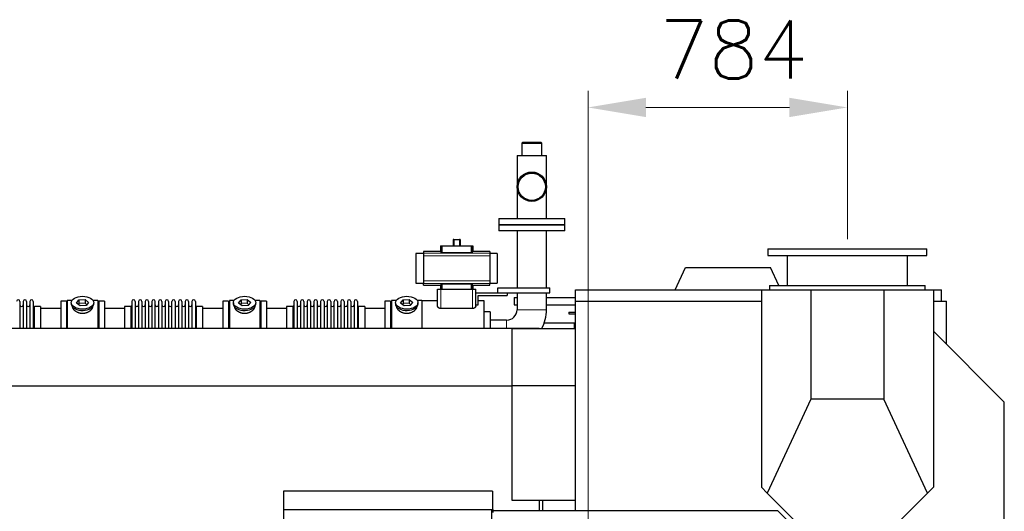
# Model space of a CAD drawing. Header units: inches. Extents: x 0 to 29700, y -16 to 21000.
# Tile 375 of 376: x 24244 to 27220, y 17089 to 18574. Entities that reach past the tile are written whole.
import ezdxf

# ---------------------------------------------------------------- set-up
doc = ezdxf.new("R2010")
doc.units = ezdxf.units.IN
doc.layers.add('1', color=7, linetype='Continuous', true_color=0xffffff)
doc.layers.add('254', color=7, linetype='Continuous', true_color=0xffffff)
doc.styles.add('latin_extended', font='simplex.shx')
doc.dimstyles.get("Standard").update_dxf_attribs({"dimtxt": 0.18, "dimasz": 0.18, "dimexe": 0.18, "dimexo": 0.0625, "dimgap": 0.09, "dimtad": 0, "dimtih": 1, "dimtoh": 1, "dimdec": 4, "dimzin": 0, "dimdsep": 46, "dimtxsty": 'Standard', "dimcen": 0.09, "dimadec": 0, "dimazin": 0, "dimtfac": 1, "dimtdec": 4, "dimtofl": 0, "dimtmove": 0, "dimatfit": 3, "dimfxl": 1, "dimtolj": 1, "dimtzin": 0, "dimarcsym": 0})

# ---------------------------------------------------------------- blocks, each defined once
blk = doc.blocks.new('_U5')
at = {"layer": '254', "color": 3, "linetype": 'Continuous', "lineweight": 13, "transparency": 16777216}
for p, q in [((27220.4, 17368.7), (27220.4, 13173.7)), ((18363.9, 15513.2), (18363.9, 13173.7)), ((18538.9, 13223.7), (27045.4, 13223.7))]:
    blk.add_line(p, q, dxfattribs=at)
at = {"layer": '254', "color": 3, "transparency": 16777216}
for points in [[(18538.9, 13252.9), (18538.9, 13194.5), (18363.9, 13223.7)], [(27045.4, 13194.5), (27045.4, 13252.9), (27220.4, 13223.7)]]:
    blk.add_solid(points, dxfattribs=at)
at = {"layer": 'Defpoints', "color": 0, "transparency": 16777216}
for p in [(27220.4, 17418.7), (18363.9, 15563.2), (27220.4, 13223.7)]:
    blk.add_point(p, dxfattribs=at)
at = {"layer": '254', "color": 2, "lineweight": 13, "transparency": 16777216, "insert": (22483.8, 13486.2), "char_height": 175, "attachment_point": 1, "style": 'latin_extended'}
blk.add_mtext('\\A1;8857', dxfattribs=at)
blk = doc.blocks.new('_U6')
at = {"layer": '254', "color": 3, "linetype": 'Continuous', "lineweight": 13, "transparency": 16777216}
for p, q in [((25961.9, 16002.3), (25961.9, 18358.7)), ((26745.9, 17911.1), (26745.9, 18358.7)), ((26136.9, 18308.7), (26570.9, 18308.7))]:
    blk.add_line(p, q, dxfattribs=at)
at = {"layer": '254', "color": 3, "transparency": 16777216}
for points in [[(26136.9, 18337.9), (26136.9, 18279.5), (25961.9, 18308.7)], [(26570.9, 18279.5), (26570.9, 18337.9), (26745.9, 18308.7)]]:
    blk.add_solid(points, dxfattribs=at)
at = {"layer": 'Defpoints', "color": 0, "transparency": 16777216}
for p in [(26745.9, 18308.7), (26745.9, 17861.1), (25961.9, 15952.3)]:
    blk.add_point(p, dxfattribs=at)
at = {"layer": '254', "color": 2, "lineweight": 13, "transparency": 16777216, "insert": (26176.8, 18571.2), "char_height": 175, "attachment_point": 1, "style": 'latin_extended'}
blk.add_mtext('\\A1;784', dxfattribs=at)

msp = doc.modelspace()

# ---------------------------------------------------------------- linework, layer by layer
at = {"layer": '1', "color": 2, "linetype": 'Continuous', "lineweight": 25}
for p, q in [((25763.71, 18203.192), (25761.71, 18201.192)), ((25761.71, 18201.192), (25761.71, 18163.192)), ((25761.71, 18201.192), (25813.996, 18201.192)), ((25812.527, 18203.192), (25763.71, 18203.192)), ((25820.01, 18203.192), (25812.527, 18203.192)), ((25813.996, 18201.192), (25822.01, 18201.192)), ((25822.01, 18201.192), (25820.01, 18203.192)), ((25822.01, 18163.192), (25822.01, 18201.192)), ((25747.41, 18163.192), (25747.41, 18069.192)), ((25747.41, 18163.192), (25836.31, 18163.192)), ((25836.31, 18069.192), (25836.31, 18163.192)), ((25747.41, 18069.192), (25747.41, 17973.192)), ((25836.31, 17973.192), (25836.31, 18069.192)), ((25691.86, 17973.192), (25691.86, 17955.192)), ((25691.86, 17973.192), (25891.86, 17973.192)), ((25691.86, 17955.192), (25891.86, 17955.192)), ((25691.86, 17953.692), (25691.86, 17935.692)), ((25691.86, 17953.692), (25891.86, 17953.692)), ((25724.36, 17955.192), (25724.36, 17953.692)), ((25859.36, 17953.692), (25859.36, 17955.192)), ((25891.86, 17955.192), (25891.86, 17973.192)), ((25891.86, 17935.692), (25891.86, 17953.692)), ((25891.86, 17935.692), (25691.86, 17935.692)), ((25747.41, 17935.692), (25747.41, 17763.692)), ((25836.31, 17763.692), (25836.31, 17935.692)), ((25516.288, 17890.192), (25517.712, 17890.192)), ((25516.288, 17890.192), (25516.288, 17873.355)), ((25517.712, 17890.192), (25520.703, 17890.192)), ((25520.703, 17890.192), (25609.017, 17890.192)), ((25556.676, 17910.142), (25554.309, 17910.142)), ((25554.309, 17910.142), (25554.309, 17890.192)), ((25556.676, 17910.142), (25573.045, 17910.142)), ((25556.676, 17910.142), (25556.676, 17890.192)), ((25575.412, 17910.142), (25573.045, 17910.142)), ((25573.045, 17910.142), (25573.045, 17890.192)), ((25575.412, 17910.142), (25575.412, 17890.192)), ((25609.017, 17890.192), (25612.009, 17890.192)), ((25612.009, 17890.192), (25613.433, 17890.192)), ((25613.433, 17890.192), (25613.433, 17873.355)), ((25464.11, 17867.306), (25441.706, 17867.306)), ((25441.706, 17867.306), (25441.706, 17778.077)), ((25516.288, 17873.355), (25464.11, 17873.355)), ((25464.11, 17873.355), (25464.11, 17868.47)), ((25464.11, 17868.47), (25464.11, 17860.182)), ((25464.11, 17860.182), (25464.11, 17785.201)), ((25520.703, 17870.247), (25609.017, 17870.247)), ((25665.61, 17873.355), (25613.433, 17873.355)), ((25665.61, 17873.355), (25665.61, 17868.47)), ((25665.61, 17868.47), (25665.61, 17860.182)), ((25687.706, 17867.306), (25665.61, 17867.306)), ((25665.61, 17860.182), (25665.61, 17785.201)), ((25687.706, 17867.306), (25687.706, 17778.077)), ((26505.927, 17881.124), (26505.927, 17861.124)), ((26505.927, 17881.124), (26985.927, 17881.124)), ((26505.927, 17861.124), (26985.927, 17861.124)), ((26564.427, 17861.124), (26564.427, 17771.124)), ((26927.427, 17771.124), (26927.427, 17861.124)), ((26985.927, 17861.124), (26985.927, 17881.124)), ((26225.691, 17758.123), (26256.934, 17825.123)), ((26256.934, 17825.123), (26513.92, 17825.123)), ((26539.1, 17771.125), (26513.92, 17825.123)), ((25441.706, 17778.077), (25464.11, 17778.077)), ((25464.11, 17785.201), (25464.11, 17776.913)), ((25464.11, 17772.028), (25464.11, 17776.913)), ((25464.11, 17772.028), (25516.288, 17772.028)), ((25516.288, 17772.028), (25516.288, 17759.692)), ((25609.017, 17775.137), (25520.703, 17775.137)), ((25613.433, 17772.028), (25665.61, 17772.028)), ((25613.433, 17772.028), (25613.433, 17759.692)), ((25665.61, 17785.201), (25665.61, 17776.913)), ((25665.61, 17778.077), (25687.706, 17778.077)), ((25665.61, 17772.028), (25665.61, 17776.913)), ((26510.927, 17771.124), (26510.927, 17758.123)), ((26510.927, 17771.124), (26980.927, 17771.124)), ((26980.927, 17758.123), (26980.927, 17771.124)), ((25507.36, 17759.692), (25517.36, 17759.692)), ((25507.36, 17708.186), (25507.36, 17759.692)), ((25517.36, 17759.692), (25612.36, 17759.692)), ((25612.36, 17759.692), (25622.36, 17759.692)), ((25622.36, 17708.186), (25622.36, 17759.692)), ((25622.36, 17748.692), (25689.36, 17748.692)), ((25630.36, 17712.521), (25630.36, 17740.692)), ((25630.36, 17740.692), (25717.36, 17740.692)), ((25689.36, 17748.692), (25689.36, 17763.692)), ((25689.36, 17763.692), (25846.86, 17763.692)), ((25689.36, 17748.692), (25846.86, 17748.692)), ((25717.36, 17748.692), (25717.36, 17740.692)), ((25747.41, 17748.694), (25747.41, 17697.692)), ((25836.31, 17697.692), (25836.31, 17748.694)), ((25846.86, 17748.692), (25846.86, 17763.692)), ((25924.427, 17758.123), (26485.927, 17758.123)), ((25924.427, 17723.123), (25924.427, 17758.123)), ((26485.927, 17758.123), (26635.927, 17758.123)), ((26485.927, 17758.123), (26485.927, 17161.133)), ((26635.927, 17758.123), (26855.927, 17758.123)), ((26635.927, 17758.123), (26635.927, 17427.312)), ((26855.927, 17758.123), (27005.927, 17758.123)), ((26855.927, 17758.123), (26855.927, 17427.312)), ((27005.927, 17758.123), (27030.427, 17758.123)), ((27005.927, 17758.123), (27005.927, 17161.133)), ((27030.427, 17723.123), (27030.427, 17758.123)), ((24244.46, 17722.592), (24244.46, 17641.959)), ((24254.46, 17722.592), (24254.46, 17641.959)), ((24264.66, 17722.592), (24264.66, 17641.959)), ((24274.66, 17722.592), (24274.66, 17641.959)), ((24284.86, 17722.592), (24284.86, 17641.959)), ((24384.86, 17723.692), (24367.86, 17723.692)), ((24367.86, 17723.692), (24367.86, 17641.954)), ((24384.86, 17723.692), (24384.86, 17641.954)), ((24402.08, 17725.692), (24387.86, 17725.692)), ((24387.86, 17725.692), (24387.86, 17641.958)), ((24399.86, 17718.761), (24399.86, 17714.665)), ((24415.469, 17717.752), (24423.141, 17727.392)), ((24426.189, 17709.121), (24415.469, 17717.752)), ((24423.141, 17715.924), (24421.031, 17713.273)), ((24423.141, 17727.392), (24441.532, 17728.401)), ((24423.141, 17727.392), (24423.141, 17715.924)), ((24441.532, 17716.933), (24423.141, 17715.924)), ((24441.532, 17728.401), (24441.532, 17716.933)), ((24441.532, 17728.401), (24452.252, 17719.771)), ((24446.689, 17712.781), (24441.532, 17716.933)), ((24452.252, 17719.771), (24444.58, 17710.13)), ((24479.86, 17725.692), (24465.641, 17725.692)), ((24467.86, 17714.665), (24467.86, 17718.761)), ((24467.86, 17714.665), (24467.86, 17714.667)), ((24479.86, 17725.692), (24479.86, 17641.958)), ((24499.86, 17723.692), (24482.86, 17723.692)), ((24482.86, 17723.692), (24482.86, 17641.954)), ((24499.86, 17723.692), (24499.86, 17641.954)), ((24582.86, 17722.592), (24582.86, 17641.949)), ((24593.06, 17722.592), (24593.06, 17641.949)), ((24603.06, 17722.592), (24603.06, 17641.949)), ((24613.26, 17722.592), (24613.26, 17641.949)), ((24623.26, 17722.592), (24623.26, 17641.949)), ((24633.46, 17722.592), (24633.46, 17641.949)), ((24643.46, 17722.592), (24643.46, 17641.949)), ((24653.66, 17641.949), (24653.66, 17722.592)), ((24663.66, 17722.592), (24663.66, 17641.949)), ((24673.86, 17722.592), (24673.86, 17641.949)), ((24683.86, 17722.592), (24683.86, 17641.959)), ((24694.06, 17722.592), (24694.06, 17641.959)), ((24704.06, 17641.959), (24704.06, 17722.592)), ((24714.26, 17722.592), (24714.26, 17641.959)), ((24724.26, 17722.592), (24724.26, 17641.959)), ((24734.46, 17722.592), (24734.46, 17641.959)), ((24744.46, 17722.592), (24744.46, 17641.959)), ((24754.66, 17722.592), (24754.66, 17641.959)), ((24764.66, 17722.592), (24764.66, 17641.959)), ((24774.86, 17722.592), (24774.86, 17641.959)), ((24874.86, 17723.692), (24857.86, 17723.692)), ((24857.86, 17723.692), (24857.86, 17641.954)), ((24874.86, 17723.692), (24874.86, 17641.954)), ((24892.08, 17725.692), (24877.86, 17725.692)), ((24877.86, 17725.692), (24877.86, 17641.958)), ((24889.86, 17718.761), (24889.86, 17714.665)), ((24905.469, 17717.752), (24913.141, 17727.392)), ((24916.189, 17709.121), (24905.469, 17717.752)), ((24913.141, 17715.924), (24911.031, 17713.273)), ((24913.141, 17727.392), (24931.532, 17728.401)), ((24913.141, 17727.392), (24913.141, 17715.924)), ((24931.532, 17716.933), (24913.141, 17715.924)), ((24931.532, 17728.401), (24931.532, 17716.933)), ((24931.532, 17728.401), (24942.252, 17719.771)), ((24936.689, 17712.781), (24931.532, 17716.933)), ((24942.252, 17719.771), (24934.58, 17710.13)), ((24969.86, 17725.692), (24955.641, 17725.692)), ((24957.86, 17714.665), (24957.86, 17718.761)), ((24957.86, 17714.665), (24957.86, 17714.667)), ((24969.86, 17725.692), (24969.86, 17641.958)), ((24989.86, 17723.692), (24972.86, 17723.692)), ((24972.86, 17723.692), (24972.86, 17641.954)), ((24989.86, 17723.692), (24989.86, 17641.954)), ((25072.86, 17722.592), (25072.86, 17641.949)), ((25083.06, 17722.592), (25083.06, 17641.949)), ((25093.06, 17722.592), (25093.06, 17641.949)), ((25103.26, 17722.592), (25103.26, 17641.949)), ((25113.26, 17722.592), (25113.26, 17641.949)), ((25123.46, 17722.592), (25123.46, 17641.949)), ((25133.46, 17722.592), (25133.46, 17641.949)), ((25143.66, 17641.949), (25143.66, 17722.592)), ((25153.66, 17722.592), (25153.66, 17641.949)), ((25163.86, 17722.592), (25163.86, 17641.949)), ((25173.86, 17722.592), (25173.86, 17641.959)), ((25184.06, 17722.592), (25184.06, 17641.959)), ((25194.06, 17641.959), (25194.06, 17722.592)), ((25204.26, 17722.592), (25204.26, 17641.959)), ((25214.26, 17722.592), (25214.26, 17641.959)), ((25224.46, 17722.592), (25224.46, 17641.959)), ((25234.46, 17722.592), (25234.46, 17641.959)), ((25244.66, 17722.592), (25244.66, 17641.959)), ((25254.66, 17722.592), (25254.66, 17641.959)), ((25264.86, 17722.592), (25264.86, 17641.959)), ((25364.86, 17723.692), (25347.86, 17723.692)), ((25347.86, 17723.692), (25347.86, 17641.954)), ((25364.86, 17723.692), (25364.86, 17641.954)), ((25382.08, 17725.692), (25367.86, 17725.692)), ((25367.86, 17725.692), (25367.86, 17641.958)), ((25379.86, 17718.761), (25379.86, 17714.665)), ((25395.469, 17717.752), (25403.141, 17727.392)), ((25406.189, 17709.121), (25395.469, 17717.752)), ((25403.141, 17715.924), (25401.031, 17713.273)), ((25403.141, 17727.392), (25421.532, 17728.401)), ((25403.141, 17727.392), (25403.141, 17715.924)), ((25421.532, 17716.933), (25403.141, 17715.924)), ((25421.532, 17728.401), (25421.532, 17716.933)), ((25421.532, 17728.401), (25432.252, 17719.771)), ((25426.689, 17712.781), (25421.532, 17716.933)), ((25432.252, 17719.771), (25424.58, 17710.13)), ((25459.86, 17725.692), (25445.641, 17725.692)), ((25447.86, 17714.665), (25447.86, 17718.761)), ((25447.86, 17714.665), (25447.86, 17714.667)), ((25459.86, 17725.692), (25459.86, 17641.958)), ((25507.36, 17724.192), (25459.86, 17724.192)), ((25622.36, 17712.521), (25630.36, 17712.521)), ((25647.86, 17724.192), (25630.36, 17724.192)), ((25647.86, 17641.945), (25647.86, 17724.192)), ((25738.86, 17734.691), (25738.86, 17712.691)), ((25738.86, 17734.691), (25747.414, 17734.691)), ((25738.86, 17712.691), (25747.414, 17712.691)), ((25836.317, 17734.691), (25924.434, 17734.691)), ((25836.317, 17712.691), (25923.433, 17712.691)), ((25923.427, 17723.123), (25923.427, 17089.624)), ((25924.427, 17723.123), (25923.427, 17723.123)), ((25924.427, 17723.123), (26485.927, 17723.123)), ((27005.927, 17723.123), (27030.427, 17723.123)), ((27030.427, 17723.123), (27045.427, 17723.123)), ((27045.427, 17593.716), (27045.427, 17723.123)), ((24306.86, 17706.842), (24288.36, 17706.842)), ((24367.86, 17701.192), (24306.855, 17701.192)), ((24306.86, 17706.842), (24306.86, 17641.959)), ((24444.58, 17710.13), (24426.189, 17709.121)), ((24560.866, 17701.192), (24499.86, 17701.192)), ((24579.36, 17706.842), (24560.86, 17706.842)), ((24560.86, 17706.842), (24560.86, 17641.951)), ((24796.86, 17706.842), (24778.36, 17706.842)), ((24857.86, 17701.192), (24796.855, 17701.192)), ((24796.86, 17706.842), (24796.86, 17641.959)), ((24934.58, 17710.13), (24916.189, 17709.121)), ((25050.866, 17701.192), (24989.86, 17701.192)), ((25069.36, 17706.842), (25050.86, 17706.842)), ((25050.86, 17706.842), (25050.86, 17641.951)), ((25286.86, 17706.842), (25268.36, 17706.842)), ((25347.86, 17701.192), (25286.855, 17701.192)), ((25286.86, 17706.842), (25286.86, 17641.959)), ((25424.58, 17710.13), (25406.189, 17709.121)), ((25612.36, 17700.946), (25517.36, 17700.946)), ((25665.86, 17690.692), (25647.86, 17690.692)), ((25665.86, 17690.692), (25665.86, 17641.948)), ((25903.725, 17689.692), (25923.427, 17689.692)), ((25903.725, 17689.692), (25903.725, 17684.692)), ((25903.725, 17684.692), (25923.427, 17684.692)), ((25715.86, 17666.142), (25665.86, 17666.142)), ((25829.479, 17657.691), (25923.428, 17657.691)), ((25921.01, 17640.241), (25921.01, 17657.691)), ((22831.36, 17641.954), (25813.86, 17641.954)), ((25732.927, 17467.436), (25732.927, 17640.242)), ((25923.427, 17640.242), (25732.927, 17640.242)), ((25813.86, 17641.954), (25813.86, 17640.24)), ((27220.427, 17418.716), (27005.929, 17633.214)), ((22831.36, 17467.843), (25732.914, 17467.843)), ((25732.927, 17120.742), (25732.927, 17467.436)), ((25923.427, 17467.436), (25732.927, 17467.436)), ((26635.927, 17427.312), (26503.576, 17143.484)), ((26855.927, 17427.312), (26635.927, 17427.312)), ((26988.278, 17143.484), (26855.927, 17427.312)), ((27220.427, 16800.123), (27220.427, 17418.716)), ((25041.86, 17149.001), (25041.86, 17149.192)), ((25041.86, 17149.001), (25041.86, 17093.942)), ((25672.86, 17149.192), (25672.353, 17149.192)), ((25672.353, 17149.192), (25672.353, 17149.001)), ((25672.86, 17149.192), (25672.86, 17148.657)), ((26503.576, 17143.484), (26485.927, 17161.133)), ((27005.927, 17161.133), (26988.278, 17143.484)), ((25923.427, 17120.742), (25732.927, 17120.742)), ((25813.86, 17120.748), (25813.86, 17089.629)), ((25823.86, 17120.743), (25823.86, 17089.631)), ((26503.576, 17143.484), (26637.927, 17009.133)), ((26853.927, 17009.133), (26988.278, 17143.484)), ((25041.86, 17093.942), (25673.85, 17093.942)), ((25041.86, 17093.942), (25041.86, 17093.4)), ((25671.35, 17093.4), (25041.86, 17093.4)), ((25041.86, 17093.4), (25041.86, 16991.313)), ((25671.35, 17019.545), (25671.35, 17093.4)), ((25673.85, 17093.942), (25673.85, 17084.703)), ((26535.653, 17089.624), (25673.861, 17089.624)), ((26652.927, 16972.35), (26535.653, 17089.624))]:
    msp.add_line(p, q, dxfattribs=at)
at = {"layer": '1', "color": 110, "linetype": 'Continuous', "lineweight": 13}
for p, q in [((25517.712, 17890.192), (25517.712, 17870.812)), ((25520.703, 17890.192), (25520.703, 17870.247)), ((25609.017, 17890.192), (25609.017, 17870.247)), ((25612.009, 17890.192), (25612.009, 17870.812)), ((25464.11, 17868.47), (25665.61, 17868.47)), ((25464.11, 17860.182), (25665.61, 17860.182)), ((25464.11, 17785.201), (25665.61, 17785.201)), ((25464.11, 17776.913), (25665.61, 17776.913)), ((25517.712, 17774.571), (25517.712, 17759.692)), ((25520.703, 17775.137), (25520.703, 17759.692)), ((25609.017, 17775.137), (25609.017, 17759.692)), ((25612.009, 17774.571), (25612.009, 17759.692)), ((25517.36, 17700.946), (25517.36, 17759.692)), ((25612.36, 17700.946), (25612.36, 17759.692)), ((24288.36, 17706.842), (24288.36, 17641.959)), ((24579.36, 17706.842), (24579.36, 17641.951)), ((24778.36, 17706.842), (24778.36, 17641.959)), ((25069.36, 17706.842), (25069.36, 17641.951)), ((25268.36, 17706.842), (25268.36, 17641.959)), ((25747.41, 17697.692), (25836.31, 17697.692)), ((25715.86, 17666.142), (25715.86, 17641.953))]:
    msp.add_line(p, q, dxfattribs=at)
at = {"layer": '1', "color": 2, "linetype": 'Continuous', "lineweight": 25}
for radius in [44.45, 42.45, 41.25]:
    msp.add_circle((25791.86, 18069.192), radius, dxfattribs=at)
for centre, radius, start, end in [((24239.36, 17722.592), 5.1, 0, 180), ((24249.46, 17711.842), 5, 180, 0), ((24259.56, 17722.592), 5.1, 0, 180), ((24269.66, 17711.842), 5, 180, 0), ((24279.76, 17722.592), 5.1, 0, 180), ((24587.96, 17722.592), 5.1, 0, 180), ((24598.06, 17711.842), 5, 180, 0), ((24608.16, 17722.592), 5.1, 0, 180), ((24618.26, 17711.842), 5, 180, 0), ((24628.36, 17722.592), 5.1, 0, 180), ((24638.46, 17711.842), 5, 180, 0), ((24648.56, 17722.592), 5.1, 0, 180), ((24658.66, 17711.842), 5, 180, 0), ((24668.76, 17722.592), 5.1, 0, 180), ((24678.86, 17711.842), 5, 180, 0), ((24688.96, 17722.592), 5.1, 0, 180), ((24699.06, 17711.842), 5, 180, 0), ((24709.16, 17722.592), 5.1, 0, 180), ((24719.26, 17711.842), 5, 180, 0), ((24729.36, 17722.592), 5.1, 0, 180), ((24739.46, 17711.842), 5, 180, 0), ((24749.56, 17722.592), 5.1, 0, 180), ((24759.66, 17711.842), 5, 180, 0), ((24769.76, 17722.592), 5.1, 0, 180), ((25077.96, 17722.592), 5.1, 0, 180), ((25088.06, 17711.842), 5, 180, 0), ((25098.16, 17722.592), 5.1, 0, 180), ((25108.26, 17711.842), 5, 180, 0), ((25118.36, 17722.592), 5.1, 0, 180), ((25128.46, 17711.842), 5, 180, 0), ((25138.56, 17722.592), 5.1, 0, 180), ((25148.66, 17711.842), 5, 180, 0), ((25158.76, 17722.592), 5.1, 0, 180), ((25168.86, 17711.842), 5, 180, 0), ((25178.96, 17722.592), 5.1, 0, 180), ((25189.06, 17711.842), 5, 180, 0), ((25199.16, 17722.592), 5.1, 0, 180), ((25209.26, 17711.842), 5, 180, 0), ((25219.36, 17722.592), 5.1, 0, 180), ((25229.46, 17711.842), 5, 180, 0), ((25239.56, 17722.592), 5.1, 0, 180), ((25249.66, 17711.842), 5, 180, 0), ((25259.76, 17722.592), 5.1, 0, 180), ((24288.36, 17710.342), 3.5, 180, 270), ((24579.36, 17710.342), 3.5, 270, 0), ((24778.36, 17710.342), 3.5, 180, 270), ((25069.36, 17710.342), 3.5, 270, 0), ((25268.36, 17710.342), 3.5, 180, 270), ((25715.86, 17697.692), 31.55, 270, 0), ((25715.86, 17697.692), 120.45, 331.512187, 0)]:
    msp.add_arc(centre, radius, start, end, dxfattribs=at)
for centre, major_axis, ratio, start_param, end_param in [((25516.288, 17727.058), (0, 146.297), 0.05240778, 6.09644605, 6.28318531), ((25613.433, 17727.058), (0, 146.297), 0.05240778, 0, 0.18673926), ((25516.288, 17918.325), (0, 146.297), 0.05240778, 3.14159265, 3.32833191), ((25613.433, 17918.325), (0, 146.297), 0.05240778, 2.9548534, 3.14159265), ((24433.86, 17714.665), (34, 0), 0.57357644, 3.14156817, 3.23699405), ((24433.86, 17714.665), (34, 0), 0.57357644, 3.23699405, 6.28318531), ((24923.86, 17714.665), (34, 0), 0.57357644, 3.14156817, 3.23699405), ((24923.86, 17714.665), (34, 0), 0.57357644, 3.23699405, 6.28318531), ((25413.86, 17714.665), (34, 0), 0.57357644, 3.14156817, 3.23699405), ((25413.86, 17714.665), (34, 0), 0.57357644, 3.23699405, 6.28318531), ((25673.833, 17149.094), (1.5, 0), 0.38268343, 3.30443061, 4.72391215)]:
    msp.add_ellipse(centre, major_axis=major_axis, ratio=ratio, start_param=start_param, end_param=end_param, dxfattribs=at)
for centre in [(24433.86, 17718.761), (24923.86, 17718.761), (25413.86, 17718.761)]:
    msp.add_ellipse(centre, major_axis=(34, 0), ratio=0.57357644, dxfattribs=at)
for points, knots in [([(25517.712, 17870.812), (25517.717, 17870.794), (25517.726, 17870.776), (25517.747, 17870.75), (25517.755, 17870.741), (25517.773, 17870.723), (25517.783, 17870.714), (25517.817, 17870.687), (25517.844, 17870.67), (25517.891, 17870.644), (25517.907, 17870.635), (25517.943, 17870.618), (25517.961, 17870.609), (25518.021, 17870.584), (25518.064, 17870.567), (25518.135, 17870.543), (25518.16, 17870.535), (25518.212, 17870.519), (25518.238, 17870.511), (25518.32, 17870.488), (25518.437, 17870.458), (25518.566, 17870.431), (25518.669, 17870.411), (25518.721, 17870.401), (25518.776, 17870.392), (25518.812, 17870.386), (25518.831, 17870.382), (25518.925, 17870.367), (25519.079, 17870.345), (25519.325, 17870.315), (25519.497, 17870.299), (25519.63, 17870.288), (25519.675, 17870.284), (25519.766, 17870.278), (25519.811, 17870.275), (25519.949, 17870.266), (25520.134, 17870.257), (25520.322, 17870.251), (25520.511, 17870.247), (25520.607, 17870.247), (25520.703, 17870.247)], [0, 0, 0, 0, 0.0625, 0.0625, 0.09375, 0.09375, 0.125, 0.125, 0.1875, 0.1875, 0.21875, 0.21875, 0.25, 0.25, 0.3125, 0.3125, 0.34375, 0.34375, 0.375, 0.375, 0.4375, 0.5, 0.5, 0.53125, 0.546875, 0.546875, 0.5625, 0.5625, 0.625, 0.6875, 0.75, 0.75, 0.78125, 0.78125, 0.8125, 0.8125, 0.875, 0.9375, 0.9375, 1, 1, 1, 1]), ([(25609.017, 17870.247), (25609.114, 17870.247), (25609.21, 17870.247), (25609.4, 17870.251), (25609.588, 17870.257), (25609.773, 17870.266), (25609.911, 17870.275), (25609.957, 17870.278), (25610.048, 17870.285), (25610.093, 17870.288), (25610.226, 17870.299), (25610.313, 17870.308), (25610.441, 17870.321), (25610.483, 17870.326), (25610.566, 17870.336), (25610.606, 17870.341), (25610.726, 17870.357), (25610.88, 17870.38), (25611.022, 17870.405), (25611.125, 17870.425), (25611.158, 17870.432), (25611.208, 17870.442), (25611.224, 17870.446), (25611.256, 17870.453), (25611.334, 17870.471), (25611.465, 17870.505), (25611.617, 17870.552), (25611.703, 17870.585), (25611.753, 17870.606), (25611.762, 17870.611), (25611.781, 17870.619), (25611.808, 17870.632), (25611.833, 17870.645), (25611.879, 17870.671), (25611.932, 17870.706), (25611.968, 17870.741), (25611.995, 17870.776), (25612.004, 17870.794), (25612.009, 17870.812)], [0, 0, 0, 0, 0.0625, 0.0625, 0.125, 0.1875, 0.1875, 0.21875, 0.21875, 0.25, 0.25, 0.3125, 0.3125, 0.34375, 0.34375, 0.375, 0.375, 0.4375, 0.5, 0.5, 0.53125, 0.53125, 0.546875, 0.546875, 0.5625, 0.625, 0.6875, 0.75, 0.75, 0.765625, 0.765625, 0.78125, 0.8125, 0.8125, 0.875, 0.9375, 0.9375, 1, 1, 1, 1]), ([(25520.703, 17775.137), (25520.607, 17775.137), (25520.511, 17775.136), (25520.321, 17775.132), (25520.133, 17775.126), (25519.948, 17775.117), (25519.81, 17775.108), (25519.764, 17775.105), (25519.673, 17775.099), (25519.628, 17775.095), (25519.495, 17775.084), (25519.408, 17775.076), (25519.28, 17775.062), (25519.238, 17775.057), (25519.155, 17775.047), (25519.115, 17775.042), (25518.995, 17775.026), (25518.841, 17775.003), (25518.699, 17774.978), (25518.596, 17774.958), (25518.562, 17774.951), (25518.513, 17774.941), (25518.497, 17774.937), (25518.465, 17774.93), (25518.386, 17774.912), (25518.256, 17774.878), (25518.104, 17774.831), (25518.017, 17774.798), (25517.968, 17774.777), (25517.959, 17774.772), (25517.94, 17774.764), (25517.913, 17774.751), (25517.888, 17774.738), (25517.842, 17774.712), (25517.789, 17774.677), (25517.753, 17774.642), (25517.726, 17774.607), (25517.717, 17774.589), (25517.712, 17774.571)], [0, 0, 0, 0, 0.0625, 0.0625, 0.125, 0.1875, 0.1875, 0.21875, 0.21875, 0.25, 0.25, 0.3125, 0.3125, 0.34375, 0.34375, 0.375, 0.375, 0.4375, 0.5, 0.5, 0.53125, 0.53125, 0.546875, 0.546875, 0.5625, 0.625, 0.6875, 0.75, 0.75, 0.765625, 0.765625, 0.78125, 0.8125, 0.8125, 0.875, 0.9375, 0.9375, 1, 1, 1, 1]), ([(25612.009, 17774.571), (25612.004, 17774.589), (25611.995, 17774.607), (25611.974, 17774.634), (25611.966, 17774.642), (25611.948, 17774.66), (25611.938, 17774.669), (25611.904, 17774.696), (25611.877, 17774.713), (25611.83, 17774.739), (25611.814, 17774.748), (25611.778, 17774.765), (25611.759, 17774.774), (25611.7, 17774.799), (25611.657, 17774.816), (25611.586, 17774.84), (25611.561, 17774.848), (25611.509, 17774.864), (25611.483, 17774.872), (25611.401, 17774.895), (25611.284, 17774.925), (25611.154, 17774.952), (25611.052, 17774.972), (25611, 17774.982), (25610.945, 17774.991), (25610.908, 17774.998), (25610.89, 17775.001), (25610.796, 17775.016), (25610.641, 17775.038), (25610.396, 17775.068), (25610.224, 17775.084), (25610.091, 17775.095), (25610.046, 17775.099), (25609.955, 17775.105), (25609.91, 17775.108), (25609.772, 17775.117), (25609.587, 17775.126), (25609.399, 17775.132), (25609.209, 17775.136), (25609.114, 17775.137), (25609.017, 17775.137)], [0, 0, 0, 0, 0.0625, 0.0625, 0.09375, 0.09375, 0.125, 0.125, 0.1875, 0.1875, 0.21875, 0.21875, 0.25, 0.25, 0.3125, 0.3125, 0.34375, 0.34375, 0.375, 0.375, 0.4375, 0.5, 0.5, 0.53125, 0.546875, 0.546875, 0.5625, 0.5625, 0.625, 0.6875, 0.75, 0.75, 0.78125, 0.78125, 0.8125, 0.8125, 0.875, 0.9375, 0.9375, 1, 1, 1, 1]), ([(24463.86, 17706.884), (24463.86, 17706.866), (24463.86, 17706.848), (24463.857, 17706.259), (24463.805, 17705.681), (24463.605, 17704.511), (24463.457, 17703.92), (24463.067, 17702.725), (24462.824, 17702.122), (24462.497, 17701.438), (24462.459, 17701.362), (24462.384, 17701.209), (24462.345, 17701.133), (24462.227, 17700.904), (24462.145, 17700.752), (24461.892, 17700.296), (24461.713, 17699.993), (24461.143, 17699.089), (24460.721, 17698.493), (24459.793, 17697.313), (24459.288, 17696.73), (24458.467, 17695.867), (24458.182, 17695.582), (24457.813, 17695.228), (24457.739, 17695.157), (24457.589, 17695.017), (24457.362, 17694.807), (24457.131, 17694.599), (24456.351, 17693.913), (24455.693, 17693.383), (24454.314, 17692.362), (24453.591, 17691.872), (24452.459, 17691.167), (24452.073, 17690.938), (24451.481, 17690.602), (24451.183, 17690.436), (24450.879, 17690.274), (24450.675, 17690.166), (24450.573, 17690.113), (24449.649, 17689.636), (24448.807, 17689.243), (24447.083, 17688.519), (24446.201, 17688.189), (24444.395, 17687.593), (24443.472, 17687.327), (24442.292, 17687.039), (24441.936, 17686.956), (24441.576, 17686.878), (24441.336, 17686.827), (24441.216, 17686.802), (24440.613, 17686.68), (24440.13, 17686.593), (24438.678, 17686.36), (24437.706, 17686.244), (24435.752, 17686.091), (24434.771, 17686.053), (24433.293, 17686.056), (24432.799, 17686.067), (24432.057, 17686.098), (24431.748, 17686.115), (24431.437, 17686.135), (24431.313, 17686.143), (24431.251, 17686.148), (24431.065, 17686.161), (24430.942, 17686.171), (24429.829, 17686.264), (24428.854, 17686.386), (24426.929, 17686.704), (24425.979, 17686.901), (24424.104, 17687.367), (24423.179, 17687.637), (24422.153, 17687.981), (24422.04, 17688.019), (24421.812, 17688.098), (24421.699, 17688.138), (24421.361, 17688.259), (24421.137, 17688.341), (24420.471, 17688.594), (24420.034, 17688.77), (24418.742, 17689.321), (24417.908, 17689.716), (24416.292, 17690.56), (24415.51, 17691.009), (24414.566, 17691.602), (24414.285, 17691.782), (24414.008, 17691.966), (24413.824, 17692.09), (24413.733, 17692.152), (24413.278, 17692.464), (24412.924, 17692.718), (24411.89, 17693.492), (24411.238, 17694.024), (24410.008, 17695.117), (24409.43, 17695.678), (24408.618, 17696.539), (24408.356, 17696.829), (24407.979, 17697.27), (24407.793, 17697.491), (24407.613, 17697.714), (24407.495, 17697.863), (24407.436, 17697.938), (24406.914, 17698.611), (24406.496, 17699.21), (24405.751, 17700.412), (24405.423, 17701.014), (24404.857, 17702.217), (24404.619, 17702.819), (24404.38, 17703.57), (24404.312, 17703.795), (24404.252, 17704.021), (24404.213, 17704.171), (24404.194, 17704.246), (24404.104, 17704.619), (24404.045, 17704.915), (24403.906, 17705.777), (24403.861, 17706.334), (24403.86, 17706.88)], [0, 0, 0, 0, 0.00096872, 0.00096872, 0.03221774, 0.03221774, 0.06346677, 0.06346677, 0.09471579, 0.09471579, 0.09862192, 0.09862192, 0.10252805, 0.10252805, 0.1103403, 0.1103403, 0.12596481, 0.12596481, 0.15721384, 0.15721384, 0.18846286, 0.18846286, 0.20408737, 0.20408737, 0.2079935, 0.2079935, 0.21189963, 0.21971188, 0.21971188, 0.25096091, 0.25096091, 0.28220993, 0.28220993, 0.29783444, 0.29783444, 0.3056467, 0.30955283, 0.30955283, 0.31345895, 0.31345895, 0.34470798, 0.34470798, 0.375957, 0.375957, 0.40720602, 0.40720602, 0.41501828, 0.41892441, 0.41892441, 0.42283054, 0.42283054, 0.43845505, 0.43845505, 0.46970407, 0.46970407, 0.5009531, 0.5009531, 0.51657761, 0.51657761, 0.52438986, 0.52634293, 0.52634293, 0.52829599, 0.52829599, 0.53220212, 0.53220212, 0.56345114, 0.56345114, 0.59470017, 0.59470017, 0.62594919, 0.62594919, 0.62985532, 0.62985532, 0.63376144, 0.63376144, 0.6415737, 0.6415737, 0.65719821, 0.65719821, 0.68844724, 0.68844724, 0.71969626, 0.71969626, 0.72750852, 0.73141464, 0.73141464, 0.73532077, 0.73532077, 0.75094528, 0.75094528, 0.78219431, 0.78219431, 0.81344333, 0.81344333, 0.82906784, 0.82906784, 0.8368801, 0.84078623, 0.84078623, 0.84469235, 0.84469235, 0.87594138, 0.87594138, 0.9071904, 0.9071904, 0.93843942, 0.93843942, 0.94625168, 0.95015781, 0.95015781, 0.95406394, 0.95406394, 0.96968845, 0.96968845, 1, 1, 1, 1]), ([(24953.86, 17706.884), (24953.86, 17706.866), (24953.86, 17706.848), (24953.857, 17706.259), (24953.805, 17705.681), (24953.605, 17704.511), (24953.457, 17703.92), (24953.067, 17702.725), (24952.824, 17702.122), (24952.497, 17701.438), (24952.459, 17701.362), (24952.384, 17701.209), (24952.345, 17701.133), (24952.227, 17700.904), (24952.145, 17700.752), (24951.892, 17700.296), (24951.713, 17699.993), (24951.143, 17699.089), (24950.721, 17698.493), (24949.793, 17697.313), (24949.288, 17696.73), (24948.467, 17695.867), (24948.182, 17695.582), (24947.813, 17695.228), (24947.739, 17695.157), (24947.589, 17695.017), (24947.362, 17694.807), (24947.131, 17694.599), (24946.351, 17693.913), (24945.693, 17693.383), (24944.314, 17692.362), (24943.591, 17691.872), (24942.459, 17691.167), (24942.073, 17690.938), (24941.481, 17690.602), (24941.183, 17690.436), (24940.879, 17690.274), (24940.675, 17690.166), (24940.573, 17690.113), (24939.649, 17689.636), (24938.807, 17689.243), (24937.083, 17688.519), (24936.201, 17688.189), (24934.395, 17687.593), (24933.472, 17687.327), (24932.292, 17687.039), (24931.936, 17686.956), (24931.576, 17686.878), (24931.336, 17686.827), (24931.216, 17686.802), (24930.613, 17686.68), (24930.13, 17686.593), (24928.678, 17686.36), (24927.706, 17686.244), (24925.752, 17686.091), (24924.771, 17686.053), (24923.293, 17686.056), (24922.799, 17686.067), (24922.057, 17686.098), (24921.748, 17686.115), (24921.437, 17686.135), (24921.313, 17686.143), (24921.251, 17686.148), (24921.065, 17686.161), (24920.942, 17686.171), (24919.829, 17686.264), (24918.854, 17686.386), (24916.929, 17686.704), (24915.979, 17686.901), (24914.104, 17687.367), (24913.179, 17687.637), (24912.153, 17687.981), (24912.04, 17688.019), (24911.812, 17688.098), (24911.699, 17688.138), (24911.361, 17688.259), (24911.137, 17688.341), (24910.471, 17688.594), (24910.034, 17688.77), (24908.742, 17689.321), (24907.908, 17689.716), (24906.292, 17690.56), (24905.51, 17691.009), (24904.566, 17691.602), (24904.285, 17691.782), (24904.008, 17691.966), (24903.824, 17692.09), (24903.733, 17692.152), (24903.278, 17692.464), (24902.924, 17692.718), (24901.89, 17693.492), (24901.238, 17694.024), (24900.008, 17695.117), (24899.43, 17695.678), (24898.618, 17696.539), (24898.356, 17696.829), (24897.979, 17697.27), (24897.793, 17697.491), (24897.613, 17697.714), (24897.495, 17697.863), (24897.436, 17697.938), (24896.914, 17698.611), (24896.496, 17699.21), (24895.751, 17700.412), (24895.423, 17701.014), (24894.857, 17702.217), (24894.619, 17702.819), (24894.38, 17703.57), (24894.312, 17703.795), (24894.252, 17704.021), (24894.213, 17704.171), (24894.194, 17704.246), (24894.104, 17704.619), (24894.045, 17704.915), (24893.906, 17705.777), (24893.861, 17706.334), (24893.86, 17706.88)], [0, 0, 0, 0, 0.00096872, 0.00096872, 0.03221774, 0.03221774, 0.06346677, 0.06346677, 0.09471579, 0.09471579, 0.09862192, 0.09862192, 0.10252805, 0.10252805, 0.1103403, 0.1103403, 0.12596481, 0.12596481, 0.15721384, 0.15721384, 0.18846286, 0.18846286, 0.20408737, 0.20408737, 0.2079935, 0.2079935, 0.21189963, 0.21971188, 0.21971188, 0.25096091, 0.25096091, 0.28220993, 0.28220993, 0.29783444, 0.29783444, 0.3056467, 0.30955283, 0.30955283, 0.31345895, 0.31345895, 0.34470798, 0.34470798, 0.375957, 0.375957, 0.40720602, 0.40720602, 0.41501828, 0.41892441, 0.41892441, 0.42283054, 0.42283054, 0.43845505, 0.43845505, 0.46970407, 0.46970407, 0.5009531, 0.5009531, 0.51657761, 0.51657761, 0.52438986, 0.52634293, 0.52634293, 0.52829599, 0.52829599, 0.53220212, 0.53220212, 0.56345114, 0.56345114, 0.59470017, 0.59470017, 0.62594919, 0.62594919, 0.62985532, 0.62985532, 0.63376144, 0.63376144, 0.6415737, 0.6415737, 0.65719821, 0.65719821, 0.68844724, 0.68844724, 0.71969626, 0.71969626, 0.72750852, 0.73141464, 0.73141464, 0.73532077, 0.73532077, 0.75094528, 0.75094528, 0.78219431, 0.78219431, 0.81344333, 0.81344333, 0.82906784, 0.82906784, 0.8368801, 0.84078623, 0.84078623, 0.84469235, 0.84469235, 0.87594138, 0.87594138, 0.9071904, 0.9071904, 0.93843942, 0.93843942, 0.94625168, 0.95015781, 0.95015781, 0.95406394, 0.95406394, 0.96968845, 0.96968845, 1, 1, 1, 1]), ([(25443.86, 17706.884), (25443.86, 17706.866), (25443.86, 17706.848), (25443.857, 17706.259), (25443.805, 17705.681), (25443.605, 17704.511), (25443.457, 17703.92), (25443.067, 17702.725), (25442.824, 17702.122), (25442.497, 17701.438), (25442.459, 17701.362), (25442.384, 17701.209), (25442.345, 17701.133), (25442.227, 17700.904), (25442.145, 17700.752), (25441.892, 17700.296), (25441.713, 17699.993), (25441.143, 17699.089), (25440.721, 17698.493), (25439.793, 17697.313), (25439.288, 17696.73), (25438.467, 17695.867), (25438.182, 17695.582), (25437.813, 17695.228), (25437.739, 17695.157), (25437.589, 17695.017), (25437.362, 17694.807), (25437.131, 17694.599), (25436.351, 17693.913), (25435.693, 17693.383), (25434.314, 17692.362), (25433.591, 17691.872), (25432.459, 17691.167), (25432.073, 17690.938), (25431.481, 17690.602), (25431.183, 17690.436), (25430.879, 17690.274), (25430.675, 17690.166), (25430.573, 17690.113), (25429.649, 17689.636), (25428.807, 17689.243), (25427.083, 17688.519), (25426.201, 17688.189), (25424.395, 17687.593), (25423.472, 17687.327), (25422.292, 17687.039), (25421.936, 17686.956), (25421.576, 17686.878), (25421.336, 17686.827), (25421.216, 17686.802), (25420.613, 17686.68), (25420.13, 17686.593), (25418.678, 17686.36), (25417.706, 17686.244), (25415.752, 17686.091), (25414.771, 17686.053), (25413.293, 17686.056), (25412.799, 17686.067), (25412.057, 17686.098), (25411.748, 17686.115), (25411.437, 17686.135), (25411.313, 17686.143), (25411.251, 17686.148), (25411.065, 17686.161), (25410.942, 17686.171), (25409.829, 17686.264), (25408.854, 17686.386), (25406.929, 17686.704), (25405.979, 17686.901), (25404.104, 17687.367), (25403.179, 17687.637), (25402.153, 17687.981), (25402.04, 17688.019), (25401.812, 17688.098), (25401.699, 17688.138), (25401.361, 17688.259), (25401.137, 17688.341), (25400.471, 17688.594), (25400.034, 17688.77), (25398.742, 17689.321), (25397.908, 17689.716), (25396.292, 17690.56), (25395.51, 17691.009), (25394.566, 17691.602), (25394.285, 17691.782), (25394.008, 17691.966), (25393.824, 17692.09), (25393.733, 17692.152), (25393.278, 17692.464), (25392.924, 17692.718), (25391.89, 17693.492), (25391.238, 17694.024), (25390.008, 17695.117), (25389.43, 17695.678), (25388.618, 17696.539), (25388.356, 17696.829), (25387.979, 17697.27), (25387.793, 17697.491), (25387.613, 17697.714), (25387.495, 17697.863), (25387.436, 17697.938), (25386.914, 17698.611), (25386.496, 17699.21), (25385.751, 17700.412), (25385.423, 17701.014), (25384.857, 17702.217), (25384.619, 17702.819), (25384.38, 17703.57), (25384.312, 17703.795), (25384.252, 17704.021), (25384.213, 17704.171), (25384.194, 17704.246), (25384.104, 17704.619), (25384.045, 17704.915), (25383.906, 17705.777), (25383.861, 17706.334), (25383.86, 17706.88)], [0, 0, 0, 0, 0.00096872, 0.00096872, 0.03221774, 0.03221774, 0.06346677, 0.06346677, 0.09471579, 0.09471579, 0.09862192, 0.09862192, 0.10252805, 0.10252805, 0.1103403, 0.1103403, 0.12596481, 0.12596481, 0.15721384, 0.15721384, 0.18846286, 0.18846286, 0.20408737, 0.20408737, 0.2079935, 0.2079935, 0.21189963, 0.21971188, 0.21971188, 0.25096091, 0.25096091, 0.28220993, 0.28220993, 0.29783444, 0.29783444, 0.3056467, 0.30955283, 0.30955283, 0.31345895, 0.31345895, 0.34470798, 0.34470798, 0.375957, 0.375957, 0.40720602, 0.40720602, 0.41501828, 0.41892441, 0.41892441, 0.42283054, 0.42283054, 0.43845505, 0.43845505, 0.46970407, 0.46970407, 0.5009531, 0.5009531, 0.51657761, 0.51657761, 0.52438986, 0.52634293, 0.52634293, 0.52829599, 0.52829599, 0.53220212, 0.53220212, 0.56345114, 0.56345114, 0.59470017, 0.59470017, 0.62594919, 0.62594919, 0.62985532, 0.62985532, 0.63376144, 0.63376144, 0.6415737, 0.6415737, 0.65719821, 0.65719821, 0.68844724, 0.68844724, 0.71969626, 0.71969626, 0.72750852, 0.73141464, 0.73141464, 0.73532077, 0.73532077, 0.75094528, 0.75094528, 0.78219431, 0.78219431, 0.81344333, 0.81344333, 0.82906784, 0.82906784, 0.8368801, 0.84078623, 0.84078623, 0.84469235, 0.84469235, 0.87594138, 0.87594138, 0.9071904, 0.9071904, 0.93843942, 0.93843942, 0.94625168, 0.95015781, 0.95015781, 0.95406394, 0.95406394, 0.96968845, 0.96968845, 1, 1, 1, 1]), ([(25517.36, 17700.946), (25516.997, 17700.946), (25516.633, 17700.962), (25516.179, 17701.003), (25516.088, 17701.012), (25515.906, 17701.033), (25515.816, 17701.044), (25515.546, 17701.08), (25515.368, 17701.109), (25514.841, 17701.204), (25514.498, 17701.282), (25513.995, 17701.419), (25513.829, 17701.469), (25513.583, 17701.547), (25513.502, 17701.574), (25513.34, 17701.63), (25513.26, 17701.659), (25512.865, 17701.804), (25512.562, 17701.931), (25511.979, 17702.204), (25511.699, 17702.35), (25511.397, 17702.524), (25511.363, 17702.543), (25511.297, 17702.582), (25511.264, 17702.602), (25511.165, 17702.661), (25510.971, 17702.781), (25510.785, 17702.905), (25510.422, 17703.155), (25510.195, 17703.328), (25509.764, 17703.683), (25509.562, 17703.866), (25509.324, 17704.1), (25509.277, 17704.147), (25509.186, 17704.241), (25509.05, 17704.384), (25508.923, 17704.527), (25508.679, 17704.816), (25508.53, 17705.01), (25508.258, 17705.402), (25508.135, 17705.599), (25507.971, 17705.898), (25507.919, 17705.998), (25507.847, 17706.148), (25507.812, 17706.223), (25507.778, 17706.299), (25507.757, 17706.349), (25507.746, 17706.374), (25507.652, 17706.601), (25507.583, 17706.802), (25507.472, 17707.201), (25507.389, 17707.598), (25507.36, 17707.991), (25507.36, 17708.186)], [0, 0, 0, 0, 0.0625, 0.0625, 0.078125, 0.078125, 0.09375, 0.09375, 0.125, 0.125, 0.1875, 0.1875, 0.21875, 0.21875, 0.234375, 0.234375, 0.25, 0.25, 0.3125, 0.3125, 0.375, 0.375, 0.3828125, 0.3828125, 0.390625, 0.390625, 0.40625, 0.4375, 0.4375, 0.5, 0.5, 0.5625, 0.5625, 0.578125, 0.578125, 0.59375, 0.625, 0.625, 0.6875, 0.6875, 0.75, 0.75, 0.78125, 0.78125, 0.796875, 0.8046875, 0.8046875, 0.8125, 0.8125, 0.875, 0.875, 0.9375, 1, 1, 1, 1]), ([(25622.36, 17708.186), (25622.36, 17707.988), (25622.346, 17707.79), (25622.289, 17707.393), (25622.205, 17706.996), (25622.068, 17706.598), (25621.903, 17706.2), (25621.807, 17706.001), (25621.642, 17705.702), (25621.584, 17705.602), (25621.506, 17705.477), (25621.491, 17705.452), (25621.459, 17705.403), (25621.443, 17705.378), (25621.394, 17705.303), (25621.36, 17705.254), (25621.189, 17705.007), (25621.039, 17704.812), (25620.715, 17704.43), (25620.54, 17704.241), (25620.165, 17703.872), (25619.965, 17703.691), (25619.536, 17703.336), (25619.308, 17703.162), (25619.034, 17702.972), (25619.003, 17702.951), (25618.941, 17702.909), (25618.848, 17702.847), (25618.627, 17702.704), (25618.432, 17702.586), (25618.031, 17702.355), (25617.752, 17702.209), (25617.17, 17701.936), (25616.866, 17701.808), (25616.468, 17701.661), (25616.388, 17701.633), (25616.226, 17701.577), (25615.982, 17701.496), (25615.733, 17701.422), (25615.23, 17701.284), (25614.887, 17701.205), (25614.358, 17701.109), (25614.18, 17701.081), (25613.954, 17701.051), (25613.909, 17701.045), (25613.818, 17701.033), (25613.773, 17701.028), (25613.636, 17701.012), (25613.545, 17701.003), (25613.09, 17700.962), (25612.725, 17700.946), (25612.36, 17700.946)], [0, 0, 0, 0, 0.0625, 0.0625, 0.125, 0.1875, 0.1875, 0.25, 0.25, 0.28125, 0.28125, 0.2890625, 0.2890625, 0.296875, 0.296875, 0.3125, 0.3125, 0.375, 0.375, 0.4375, 0.4375, 0.5, 0.5, 0.5625, 0.5625, 0.5703125, 0.5703125, 0.578125, 0.59375, 0.625, 0.625, 0.6875, 0.6875, 0.75, 0.75, 0.765625, 0.765625, 0.78125, 0.8125, 0.8125, 0.875, 0.875, 0.90625, 0.90625, 0.9140625, 0.9140625, 0.921875, 0.921875, 0.9375, 0.9375, 1, 1, 1, 1])]:
    msp.add_open_spline(points, degree=3, knots=knots, dxfattribs=at)
for points, degree in [([(25672.353, 17149.192), (25041.86, 17149.192)], 1), ([(25672.353, 17149.001), (25041.86, 17149.001)], 1), ([(25673.85, 17093.942), (25673.85, 17112.135), (25673.85, 17130.328), (25673.85, 17148.52)], 3)]:
    msp.add_open_spline(points, degree=degree, dxfattribs=at)

# ---------------------------------------------------------------- dimensions: what is measured, and where the dimension line sits
at = {"layer": '254', "color": 2, "linetype": 'Continuous', "lineweight": 13}
for base, p1, p2, picture, middle in [((26745.927, 18308.704), (25961.86, 15952.297), (26745.927, 17861.124), '_U6', (26405.993, 18308.704)), ((27220.427, 13223.692), (18363.86, 15563.186), (27220.427, 17418.716), '_U5', (22792.144, 13223.692))]:
    dim = msp.add_linear_dim(base=base, p1=p1, p2=p2, dimstyle='Standard', override={"dimscale": 50, "dimtxt": 3.5, "dimasz": 3.5, "dimexe": 1, "dimexo": 1, "dimgap": 1.75, "dimtad": 1, "dimtih": 1, "dimtoh": 0, "dimdec": 0, "dimlfac": 1, "dimzin": 8, "dimdsep": 46, "dimlunit": 2, "dimtxsty": 'latin_extended', "dimsah": 1, "dimse1": 0, "dimse2": 0, "dimsd1": 0, "dimsd2": 0, "dimclrd": 3, "dimclre": 3, "dimclrt": 2, "dimtol": 0, "dimtm": -0.1, "dimtfac": 0.714286, "dimtdec": 3, "dimtofl": 1, "dimtmove": 0, "dimtzin": 8, "dimlwd": 13, "dimlwe": 13}, dxfattribs=at)
    dim.commit()
    dim.dimension.update_dxf_attribs({"geometry": picture, "text_midpoint": middle, "dimtype": 160})

doc.saveas('drawing.dxf')
